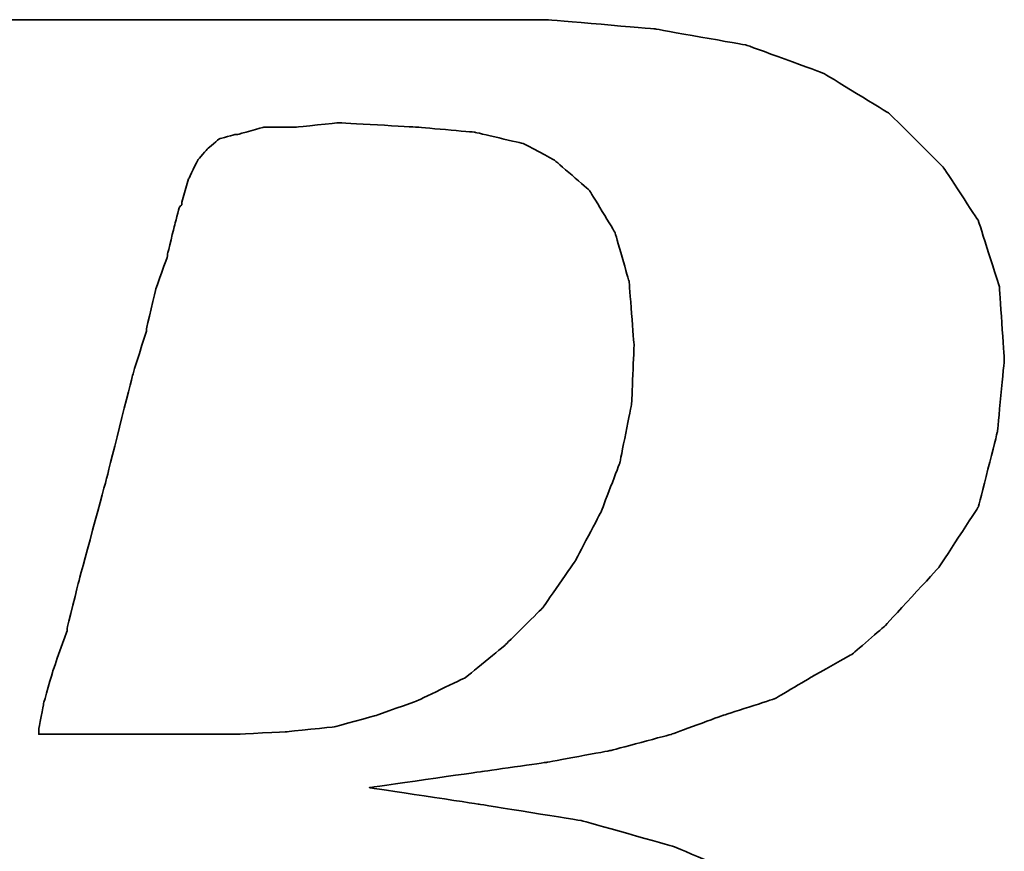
# Model space of a CAD drawing. Header units: millimetres. Extents: x 2891 to 6329, y -1599 to 860.
# Tile 441 of 620: x 5426.41 to 5429.23, y -909.15 to -906.76. Entities that reach past the tile are written whole.
import ezdxf

# ---------------------------------------------------------------- set-up
doc = ezdxf.new("R2010")
doc.units = ezdxf.units.MM
doc.layers.add('DIM', color=4, linetype='CONTINUOUS')
doc.layers.add('layer 1', color=7, linetype='CONTINUOUS')

# ---------------------------------------------------------------- blocks, each defined once
blk = doc.blocks.new('TBI MOTION logo(完整正式版)')
at = {"layer": 'layer 1', "color": 22, "lineweight": 35}
for points, knots in [([(-64.65375, -6.86375), (-64.65375, -6.86375), (-64.84375, -7.29625), (-64.84375, -7.29625), (-64.84375, -7.29625), (-64.84375, -7.29625), (-64.86875, -7.34375), (-64.86875, -7.34375), (-64.86875, -7.34375), (-64.86875, -7.34375), (-64.86875, -7.36875), (-64.86875, -7.36875), (-64.86875, -7.36875), (-64.86875, -7.36875), (-65.15375, -7.65375), (-65.15375, -7.65375), (-65.15375, -7.65375), (-65.15375, -7.65375), (-65.17875, -7.65375), (-65.17875, -7.65375), (-65.17875, -7.65375), (-65.17875, -7.65375), (-65.20375, -7.67875), (-65.20375, -7.67875), (-65.20375, -7.67875), (-65.20375, -7.67875), (-65.58875, -7.87125), (-65.58875, -7.87125), (-65.58875, -7.87125), (-65.58875, -7.87125), (-65.63375, -7.87125), (-65.63375, -7.87125), (-65.63375, -7.87125), (-65.63375, -7.87125), (-65.65875, -7.89375), (-65.65875, -7.89375), (-65.65875, -7.89375), (-65.65875, -7.89375), (-66.09375, -7.94375), (-66.09375, -7.94375), (-66.09375, -7.94375), (-66.09375, -7.94375), (-66.11375, -7.94375), (-66.11375, -7.94375), (-66.11375, -7.94375), (-66.11375, -7.94375), (-66.16375, -7.94375), (-66.16375, -7.94375), (-66.16375, -7.94375), (-66.16375, -7.94375), (-66.30875, -7.94375), (-66.30875, -7.94375), (-66.30875, -7.94375), (-66.30875, -7.94375), (-66.69375, -7.94375), (-66.69375, -7.94375), (-66.69375, -7.94375), (-66.69375, -7.94375), (-67.07375, -7.94375), (-67.07375, -7.94375), (-67.07375, -7.94375), (-67.07375, -7.94375), (-67.12375, -7.94375), (-67.12375, -7.94375), (-67.12375, -7.94375), (-67.12375, -7.94375), (-67.12375, -7.96625), (-67.12375, -7.96625), (-67.12375, -7.96625), (-67.12375, -7.96625), (-67.14875, -7.99125), (-67.14875, -7.99125), (-67.14875, -7.99125), (-67.14875, -7.99125), (-67.24375, -8.34875), (-67.24375, -8.34875), (-67.24375, -8.34875), (-67.24375, -8.34875), (-67.31375, -8.68625), (-67.31375, -8.68625), (-67.31375, -8.68625), (-67.31375, -8.68625), (-67.26875, -8.68625), (-67.26875, -8.68625), (-67.26875, -8.68625), (-67.26875, -8.68625), (-67.07375, -8.68625), (-67.07375, -8.68625), (-67.07375, -8.68625), (-67.07375, -8.68625), (-66.54875, -8.68625), (-66.54875, -8.68625), (-66.54875, -8.68625), (-66.54875, -8.68625), (-65.82625, -8.68625), (-65.82625, -8.68625), (-65.82625, -8.68625), (-65.82625, -8.68625), (-65.01375, -8.68625), (-65.01375, -8.68625), (-65.01375, -8.68625), (-65.01375, -8.68625), (-64.05375, -8.68625), (-64.05375, -8.68625), (-64.05375, -8.68625), (-64.05375, -8.68625), (-62.08375, -8.68625), (-62.08375, -8.68625), (-62.08375, -8.68625), (-62.08375, -8.68625), (-60.06875, -8.68625), (-60.06875, -8.68625), (-60.06875, -8.68625), (-60.06875, -8.68625), (-59.10875, -8.68625), (-59.10875, -8.68625), (-59.10875, -8.68625), (-59.10875, -8.68625), (-58.29375, -8.68625), (-58.29375, -8.68625), (-58.29375, -8.68625), (-58.29375, -8.68625), (-57.57375, -8.68625), (-57.57375, -8.68625), (-57.57375, -8.68625), (-57.57375, -8.68625), (-57.04875, -8.68625), (-57.04875, -8.68625), (-57.04875, -8.68625), (-57.04875, -8.68625), (-56.85375, -8.68625), (-56.85375, -8.68625), (-56.85375, -8.68625), (-56.85375, -8.68625), (-56.70875, -8.68625), (-56.70875, -8.68625), (-56.70875, -8.68625), (-56.70875, -8.68625), (-56.61375, -8.68625), (-56.61375, -8.68625), (-56.61375, -8.68625), (-56.61375, -8.68625), (-56.56875, -8.68625), (-56.56875, -8.68625), (-56.56875, -8.68625), (-56.56875, -8.68625), (-55.65375, -8.63875), (-55.65375, -8.63875), (-55.65375, -8.63875), (-55.65375, -8.63875), (-54.76875, -8.51875), (-54.76875, -8.51875), (-54.76875, -8.51875), (-54.76875, -8.51875), (-53.90375, -8.30375), (-53.90375, -8.30375), (-53.90375, -8.30375), (-53.90375, -8.30375), (-53.08875, -8.03875), (-53.08875, -8.03875), (-53.08875, -8.03875), (-53.08875, -8.03875), (-52.34375, -7.65375), (-52.34375, -7.65375), (-52.34375, -7.65375), (-52.34375, -7.65375), (-51.69875, -7.29625), (-51.69875, -7.29625), (-51.69875, -7.29625), (-51.69875, -7.29625), (-51.21875, -6.91125), (-51.21875, -6.91125), (-51.21875, -6.91125), (-51.21875, -6.91125), (-50.83375, -6.50375), (-50.83375, -6.50375), (-50.83375, -6.50375), (-50.83375, -6.50375), (-50.44875, -5.94875), (-50.44875, -5.94875), (-50.44875, -5.94875), (-50.44875, -5.94875), (-50.13875, -5.30375), (-50.13875, -5.30375), (-50.13875, -5.30375), (-50.13875, -5.30375), (-49.99375, -4.65375), (-49.99375, -4.65375), (-49.99375, -4.65375), (-49.99375, -4.65375), (-49.92375, -3.98375), (-49.92375, -3.98375), (-49.92375, -3.98375), (-49.92375, -3.98375), (-49.99375, -3.19374), (-49.99375, -3.19374), (-49.99375, -3.19374), (-49.99375, -3.19374), (-50.23374, -2.44874), (-50.23374, -2.44874), (-50.23374, -2.44874), (-50.23374, -2.44874), (-50.59375, -1.87374), (-50.59375, -1.87374), (-50.59375, -1.87374), (-50.59375, -1.87374), (-51.09875, -1.31874), (-51.09875, -1.31874), (-51.09875, -1.31874), (-51.09875, -1.31874), (-51.74375, -0.81875), (-51.74375, -0.81875), (-51.74375, -0.81875), (-51.74375, -0.81875), (-52.53875, -0.48125), (-52.53875, -0.48125), (-52.53875, -0.48125), (-52.53875, -0.48125), (-53.47375, -0.21875), (-53.47375, -0.21875), (-53.47375, -0.21875), (-53.47375, -0.21875), (-54.52875, -0.04874), (-54.52875, -0.04874), (-54.52875, -0.04874), (-54.52875, -0.04874), (-55.65375, 0.12125), (-55.65375, 0.12125), (-55.65375, 0.12125), (-55.65375, 0.12125), (-54.50375, 0.28624), (-54.50375, 0.28624), (-54.50375, 0.28624), (-54.50375, 0.28624), (-53.83375, 0.38124), (-53.83375, 0.38124), (-53.83375, 0.38124), (-53.83375, 0.38124), (-53.18375, 0.50125), (-53.18375, 0.50125), (-53.18375, 0.50125), (-53.18375, 0.50125), (-52.55875, 0.66874), (-52.55875, 0.66874), (-52.55875, 0.66874), (-52.55875, 0.66874), (-52.03375, 0.86124), (-52.03375, 0.86124), (-52.03375, 0.86124), (-52.03375, 0.86124), (-51.50374, 1.03124), (-51.50374, 1.03124), (-51.50374, 1.03124), (-51.50374, 1.03124), (-51.09875, 1.27125), (-51.09875, 1.27125), (-51.09875, 1.27125), (-51.09875, 1.27125), (-50.71375, 1.48624), (-50.71375, 1.48624), (-50.71375, 1.48624), (-50.71375, 1.48624), (-50.37625, 1.77625), (-50.37625, 1.77625), (-50.37625, 1.77625), (-50.37625, 1.77625), (-49.82375, 2.37625), (-49.82375, 2.37625), (-49.82375, 2.37625), (-49.82375, 2.37625), (-49.41875, 2.99625), (-49.41875, 2.99625), (-49.41875, 2.99625), (-49.41875, 2.99625), (-49.22375, 3.76625), (-49.22375, 3.76625), (-49.22375, 3.76625), (-49.22375, 3.76625), (-49.15375, 4.50874), (-49.15375, 4.50874), (-49.15375, 4.50874), (-49.15375, 4.50874), (-49.20375, 5.25125), (-49.20375, 5.25125), (-49.20375, 5.25125), (-49.20375, 5.25125), (-49.41875, 5.92625), (-49.41875, 5.92625), (-49.41875, 5.92625), (-49.41875, 5.92625), (-49.77875, 6.47625), (-49.77875, 6.47625), (-49.77875, 6.47625), (-49.77875, 6.47625), (-50.33125, 7.02624), (-50.33125, 7.02624), (-50.33125, 7.02624), (-50.33125, 7.02624), (-51.00125, 7.43625), (-51.00125, 7.43625), (-51.00125, 7.43625), (-51.00125, 7.43625), (-51.79375, 7.72625), (-51.79375, 7.72625), (-51.79375, 7.72625), (-51.79375, 7.72625), (-52.72875, 7.89124), (-52.72875, 7.89124), (-52.72875, 7.89124), (-52.72875, 7.89124), (-53.83375, 7.98625), (-53.83375, 7.98625), (-53.83375, 7.98625), (-53.83375, 7.98625), (-53.92875, 7.98625), (-53.92875, 7.98625), (-53.92875, 7.98625), (-53.92875, 7.98625), (-54.26375, 7.98625), (-54.26375, 7.98625), (-54.26375, 7.98625), (-54.26375, 7.98625), (-54.74375, 7.98625), (-54.74375, 7.98625), (-54.74375, 7.98625), (-54.74375, 7.98625), (-55.36875, 7.98625), (-55.36875, 7.98625), (-55.36875, 7.98625), (-55.36875, 7.98625), (-56.13375, 7.98625), (-56.13375, 7.98625), (-56.13375, 7.98625), (-56.13375, 7.98625), (-56.94875, 7.98625), (-56.94875, 7.98625), (-56.94875, 7.98625), (-56.94875, 7.98625), (-58.77625, 7.98625), (-58.77625, 7.98625), (-58.77625, 7.98625), (-58.77625, 7.98625), (-60.59875, 7.98625), (-60.59875, 7.98625), (-60.59875, 7.98625), (-60.59875, 7.98625), (-61.41375, 7.98625), (-61.41375, 7.98625), (-61.41375, 7.98625), (-61.41375, 7.98625), (-62.17875, 7.98625), (-62.17875, 7.98625), (-62.17875, 7.98625), (-62.17875, 7.98625), (-62.80375, 7.98625), (-62.80375, 7.98625), (-62.80375, 7.98625), (-62.80375, 7.98625), (-63.30625, 7.98625), (-63.30625, 7.98625), (-63.30625, 7.98625), (-63.30625, 7.98625), (-63.57375, 7.98625), (-63.57375, 7.98625), (-63.57375, 7.98625), (-63.57375, 7.98625), (-63.57375, 7.96375), (-63.57375, 7.96375), (-63.57375, 7.96375), (-63.57375, 7.96375), (-63.59875, 7.94125), (-63.59875, 7.94125), (-63.59875, 7.94125), (-63.59875, 7.94125), (-63.69375, 7.55625), (-63.69375, 7.55625), (-63.69375, 7.55625), (-63.69375, 7.55625), (-63.76375, 7.24624), (-63.76375, 7.24624), (-63.76375, 7.24624), (-63.76375, 7.24624), (-63.23875, 7.24624), (-63.23875, 7.24624), (-63.23875, 7.24624), (-63.23875, 7.24624), (-62.75875, 7.24624), (-62.75875, 7.24624), (-62.75875, 7.24624), (-62.75875, 7.24624), (-62.61125, 7.24624), (-62.61125, 7.24624), (-62.61125, 7.24624), (-62.61125, 7.24624), (-62.56625, 7.24624), (-62.56625, 7.24624), (-62.56625, 7.24624), (-62.56625, 7.24624), (-62.22875, 7.24624), (-62.22875, 7.24624), (-62.22875, 7.24624), (-62.22875, 7.24624), (-62.20375, 7.24624), (-62.20375, 7.24624), (-62.20375, 7.24624), (-62.20375, 7.24624), (-62.17875, 7.21875), (-62.17875, 7.21875), (-62.17875, 7.21875), (-62.17875, 7.21875), (-61.96375, 7.17125), (-61.96375, 7.17125), (-61.96375, 7.17125), (-61.96375, 7.17125), (-61.72375, 7.12624), (-61.72375, 7.12624), (-61.72375, 7.12624), (-61.72375, 7.12624), (-61.70375, 7.12624), (-61.70375, 7.12624), (-61.70375, 7.12624), (-61.70375, 7.12624), (-61.55875, 7.07624), (-61.55875, 7.07624), (-61.55875, 7.07624), (-61.55875, 7.07624), (-61.50875, 7.07624), (-61.50875, 7.07624), (-61.50875, 7.07624), (-61.50875, 7.07624), (-61.48375, 7.02624), (-61.48375, 7.02624), (-61.48375, 7.02624), (-61.48375, 7.02624), (-61.31875, 6.83375), (-61.31875, 6.83375), (-61.31875, 6.83375), (-61.31875, 6.83375), (-61.29375, 6.81125), (-61.29375, 6.81125), (-61.29375, 6.81125), (-61.29375, 6.81125), (-61.29375, 6.78625), (-61.29375, 6.78625), (-61.29375, 6.78625), (-61.29375, 6.78625), (-61.19875, 6.50124), (-61.19875, 6.50124), (-61.19875, 6.50124), (-61.19875, 6.50124), (-61.17375, 6.45124), (-61.17375, 6.45124), (-61.17375, 6.45124), (-61.17375, 6.45124), (-61.19875, 6.40625), (-61.19875, 6.40625), (-61.19875, 6.40625), (-61.19875, 6.40625), (-61.26875, 5.99624), (-61.26875, 5.99624), (-61.26875, 5.99624), (-61.26875, 5.99624), (-61.26875, 5.85125), (-61.26875, 5.85125), (-61.26875, 5.85125), (-61.26875, 5.85125), (-61.26875, 5.82625), (-61.26875, 5.82625), (-61.26875, 5.82625), (-61.26875, 5.82625), (-61.29375, 5.80625), (-61.29375, 5.80625), (-61.29375, 5.80625), (-61.29375, 5.80625), (-61.34125, 5.66125), (-61.34125, 5.66125), (-61.34125, 5.66125), (-61.34125, 5.66125), (-61.41375, 5.44625), (-61.41375, 5.44625), (-61.41375, 5.44625), (-61.41375, 5.44625), (-61.48375, 5.15625), (-61.48375, 5.15625), (-61.48375, 5.15625), (-61.48375, 5.15625), (-61.58375, 4.82124), (-61.58375, 4.82124), (-61.58375, 4.82124), (-61.58375, 4.82124), (-61.79875, 4.00375), (-61.79875, 4.00375), (-61.79875, 4.00375), (-61.79875, 4.00375), (-62.05875, 2.99625), (-62.05875, 2.99625), (-62.05875, 2.99625), (-62.05875, 2.99625), (-62.34875, 1.91625), (-62.34875, 1.91625), (-62.34875, 1.91625), (-62.34875, 1.91625), (-62.97375, -0.41124), (-62.97375, -0.41124), (-62.97375, -0.41124), (-62.97375, -0.41124), (-63.59875, -2.75875), (-63.59875, -2.75875), (-63.59875, -2.75875), (-63.59875, -2.75875), (-63.88375, -3.86374), (-63.88375, -3.86374), (-63.88375, -3.86374), (-63.88375, -3.86374), (-64.14875, -4.82374), (-64.14875, -4.82374), (-64.14875, -4.82374), (-64.14875, -4.82374), (-64.36375, -5.64125), (-64.36375, -5.64125), (-64.36375, -5.64125), (-64.36375, -5.64125), (-64.43625, -5.97625), (-64.43625, -5.97625), (-64.43625, -5.97625), (-64.43625, -5.97625), (-64.50875, -6.28625), (-64.50875, -6.28625), (-64.50875, -6.28625), (-64.50875, -6.28625), (-64.50875, -6.30875), (-64.50875, -6.30875), (-64.50875, -6.30875), (-64.50875, -6.30875), (-64.57875, -6.50375), (-64.57875, -6.50375), (-64.57875, -6.50375), (-64.57875, -6.50375), (-64.62875, -6.69625), (-64.62875, -6.69625), (-64.62875, -6.69625), (-64.62875, -6.69625), (-64.62875, -6.76875), (-64.62875, -6.76875), (-64.62875, -6.76875), (-64.62875, -6.76875), (-64.62875, -6.81375), (-64.62875, -6.81375), (-64.62875, -6.81375), (-64.62875, -6.81375), (-64.62875, -6.83875), (-64.62875, -6.83875), (-64.62875, -6.83875), (-64.62875, -6.83875), (-64.65375, -6.86375), (-64.65375, -6.86375)], [0, 0, 0, 0, 0.00719424, 0.00719424, 0.00719424, 0.00719425, 0.01438849, 0.01438849, 0.01438849, 0.0143885, 0.02158273, 0.02158273, 0.02158273, 0.02158274, 0.02877698, 0.02877698, 0.02877698, 0.02877699, 0.03597122, 0.03597122, 0.03597122, 0.03597123, 0.04316547, 0.04316547, 0.04316547, 0.04316548, 0.05035971, 0.05035971, 0.05035971, 0.05035972, 0.05755396, 0.05755396, 0.05755396, 0.05755397, 0.0647482, 0.0647482, 0.0647482, 0.06474821, 0.07194245, 0.07194245, 0.07194245, 0.07194246, 0.07913669, 0.07913669, 0.07913669, 0.0791367, 0.08633094, 0.08633094, 0.08633094, 0.08633095, 0.09352518, 0.09352518, 0.09352518, 0.09352519, 0.10071942, 0.10071942, 0.10071942, 0.10071943, 0.10791367, 0.10791367, 0.10791367, 0.10791368, 0.11510791, 0.11510791, 0.11510791, 0.11510792, 0.12230216, 0.12230216, 0.12230216, 0.12230217, 0.1294964, 0.1294964, 0.1294964, 0.12949641, 0.13669065, 0.13669065, 0.13669065, 0.13669066, 0.14388489, 0.14388489, 0.14388489, 0.1438849, 0.15107914, 0.15107914, 0.15107914, 0.15107915, 0.15827338, 0.15827338, 0.15827338, 0.15827339, 0.16546763, 0.16546763, 0.16546763, 0.16546764, 0.17266187, 0.17266187, 0.17266187, 0.17266188, 0.17985612, 0.17985612, 0.17985612, 0.17985613, 0.18705036, 0.18705036, 0.18705036, 0.18705037, 0.1942446, 0.1942446, 0.1942446, 0.19424461, 0.20143885, 0.20143885, 0.20143885, 0.20143886, 0.20863309, 0.20863309, 0.20863309, 0.2086331, 0.21582734, 0.21582734, 0.21582734, 0.21582735, 0.22302158, 0.22302158, 0.22302158, 0.22302159, 0.23021583, 0.23021583, 0.23021583, 0.23021584, 0.23741007, 0.23741007, 0.23741007, 0.23741008, 0.24460432, 0.24460432, 0.24460432, 0.24460433, 0.25179856, 0.25179856, 0.25179856, 0.25179857, 0.25899281, 0.25899281, 0.25899281, 0.25899282, 0.26618705, 0.26618705, 0.26618705, 0.26618706, 0.27338129, 0.27338129, 0.27338129, 0.2733813, 0.28057554, 0.28057554, 0.28057554, 0.28057555, 0.28776978, 0.28776978, 0.28776978, 0.28776979, 0.29496403, 0.29496403, 0.29496403, 0.29496404, 0.30215827, 0.30215827, 0.30215827, 0.30215828, 0.30935252, 0.30935252, 0.30935252, 0.30935253, 0.31654676, 0.31654676, 0.31654676, 0.31654677, 0.32374101, 0.32374101, 0.32374101, 0.32374102, 0.33093525, 0.33093525, 0.33093525, 0.33093526, 0.3381295, 0.3381295, 0.3381295, 0.33812951, 0.34532374, 0.34532374, 0.34532374, 0.34532375, 0.35251799, 0.35251799, 0.35251799, 0.352518, 0.35971223, 0.35971223, 0.35971223, 0.35971224, 0.36690647, 0.36690647, 0.36690647, 0.36690648, 0.37410072, 0.37410072, 0.37410072, 0.37410073, 0.38129496, 0.38129496, 0.38129496, 0.38129497, 0.38848921, 0.38848921, 0.38848921, 0.38848922, 0.39568345, 0.39568345, 0.39568345, 0.39568346, 0.4028777, 0.4028777, 0.4028777, 0.40287771, 0.41007194, 0.41007194, 0.41007194, 0.41007195, 0.41726619, 0.41726619, 0.41726619, 0.4172662, 0.42446043, 0.42446043, 0.42446043, 0.42446044, 0.43165468, 0.43165468, 0.43165468, 0.43165469, 0.43884892, 0.43884892, 0.43884892, 0.43884893, 0.44604317, 0.44604317, 0.44604317, 0.44604318, 0.45323741, 0.45323741, 0.45323741, 0.45323742, 0.46043165, 0.46043165, 0.46043165, 0.46043166, 0.4676259, 0.4676259, 0.4676259, 0.46762591, 0.47482014, 0.47482014, 0.47482014, 0.47482015, 0.48201439, 0.48201439, 0.48201439, 0.4820144, 0.48920863, 0.48920863, 0.48920863, 0.48920864, 0.49640288, 0.49640288, 0.49640288, 0.49640289, 0.50359712, 0.50359712, 0.50359712, 0.50359713, 0.51079137, 0.51079137, 0.51079137, 0.51079138, 0.51798561, 0.51798561, 0.51798561, 0.51798562, 0.52517986, 0.52517986, 0.52517986, 0.52517987, 0.5323741, 0.5323741, 0.5323741, 0.53237411, 0.53956835, 0.53956835, 0.53956835, 0.53956836, 0.54676259, 0.54676259, 0.54676259, 0.5467626, 0.55395683, 0.55395683, 0.55395683, 0.55395684, 0.56115108, 0.56115108, 0.56115108, 0.56115109, 0.56834532, 0.56834532, 0.56834532, 0.56834533, 0.57553957, 0.57553957, 0.57553957, 0.57553958, 0.58273381, 0.58273381, 0.58273381, 0.58273382, 0.58992806, 0.58992806, 0.58992806, 0.58992807, 0.5971223, 0.5971223, 0.5971223, 0.59712231, 0.60431655, 0.60431655, 0.60431655, 0.60431656, 0.61151079, 0.61151079, 0.61151079, 0.6115108, 0.61870504, 0.61870504, 0.61870504, 0.61870505, 0.62589928, 0.62589928, 0.62589928, 0.62589929, 0.63309353, 0.63309353, 0.63309353, 0.63309354, 0.64028777, 0.64028777, 0.64028777, 0.64028778, 0.64748201, 0.64748201, 0.64748201, 0.64748202, 0.65467626, 0.65467626, 0.65467626, 0.65467627, 0.6618705, 0.6618705, 0.6618705, 0.66187051, 0.66906475, 0.66906475, 0.66906475, 0.66906476, 0.67625899, 0.67625899, 0.67625899, 0.676259, 0.68345324, 0.68345324, 0.68345324, 0.68345325, 0.69064748, 0.69064748, 0.69064748, 0.69064749, 0.69784173, 0.69784173, 0.69784173, 0.69784174, 0.70503597, 0.70503597, 0.70503597, 0.70503598, 0.71223022, 0.71223022, 0.71223022, 0.71223023, 0.71942446, 0.71942446, 0.71942446, 0.71942447, 0.72661871, 0.72661871, 0.72661871, 0.72661872, 0.73381295, 0.73381295, 0.73381295, 0.73381296, 0.74100719, 0.74100719, 0.74100719, 0.7410072, 0.74820144, 0.74820144, 0.74820144, 0.74820145, 0.75539568, 0.75539568, 0.75539568, 0.75539569, 0.76258993, 0.76258993, 0.76258993, 0.76258994, 0.76978417, 0.76978417, 0.76978417, 0.76978418, 0.77697842, 0.77697842, 0.77697842, 0.77697843, 0.78417266, 0.78417266, 0.78417266, 0.78417267, 0.79136691, 0.79136691, 0.79136691, 0.79136692, 0.79856115, 0.79856115, 0.79856115, 0.79856116, 0.8057554, 0.8057554, 0.8057554, 0.80575541, 0.81294964, 0.81294964, 0.81294964, 0.81294965, 0.82014388, 0.82014388, 0.82014388, 0.82014389, 0.82733813, 0.82733813, 0.82733813, 0.82733814, 0.83453237, 0.83453237, 0.83453237, 0.83453238, 0.84172662, 0.84172662, 0.84172662, 0.84172663, 0.84892086, 0.84892086, 0.84892086, 0.84892087, 0.85611511, 0.85611511, 0.85611511, 0.85611512, 0.86330935, 0.86330935, 0.86330935, 0.86330936, 0.8705036, 0.8705036, 0.8705036, 0.87050361, 0.87769784, 0.87769784, 0.87769784, 0.87769785, 0.88489209, 0.88489209, 0.88489209, 0.8848921, 0.89208633, 0.89208633, 0.89208633, 0.89208634, 0.89928058, 0.89928058, 0.89928058, 0.89928059, 0.90647482, 0.90647482, 0.90647482, 0.90647483, 0.91366906, 0.91366906, 0.91366906, 0.91366907, 0.92086331, 0.92086331, 0.92086331, 0.92086332, 0.92805755, 0.92805755, 0.92805755, 0.92805756, 0.9352518, 0.9352518, 0.9352518, 0.93525181, 0.94244604, 0.94244604, 0.94244604, 0.94244605, 0.94964029, 0.94964029, 0.94964029, 0.9496403, 0.95683453, 0.95683453, 0.95683453, 0.95683454, 0.96402878, 0.96402878, 0.96402878, 0.96402879, 0.97122302, 0.97122302, 0.97122302, 0.97122303, 0.97841727, 0.97841727, 0.97841727, 0.97841728, 0.98561151, 0.98561151, 0.98561151, 0.98561152, 0.99280576, 0.99280576, 0.99280576, 0.99280577, 1, 1, 1, 1]), ([(-57.50375, 6.35625), (-57.50375, 6.35625), (-57.57375, 6.11625), (-57.57375, 6.11625), (-57.57375, 6.11625), (-57.57375, 6.11625), (-57.57375, 6.09125), (-57.57375, 6.09125), (-57.57375, 6.09125), (-57.57375, 6.09125), (-57.59875, 6.06625), (-57.59875, 6.06625), (-57.59875, 6.06625), (-57.59875, 6.06625), (-57.64875, 5.87625), (-57.64875, 5.87625), (-57.64875, 5.87625), (-57.64875, 5.87625), (-57.71875, 5.58875), (-57.71875, 5.58875), (-57.71875, 5.58875), (-57.71875, 5.58875), (-57.71875, 5.56625), (-57.71875, 5.56625), (-57.71875, 5.56625), (-57.71875, 5.56625), (-57.83875, 5.23125), (-57.83875, 5.23125), (-57.83875, 5.23125), (-57.83875, 5.23125), (-57.93625, 4.82124), (-57.93625, 4.82124), (-57.93625, 4.82124), (-57.93625, 4.82124), (-57.93625, 4.79624), (-57.93625, 4.79624), (-57.93625, 4.79624), (-57.93625, 4.79624), (-58.07875, 4.34125), (-58.07875, 4.34125), (-58.07875, 4.34125), (-58.07875, 4.34125), (-58.34375, 3.28625), (-58.34375, 3.28625), (-58.34375, 3.28625), (-58.34375, 3.28625), (-58.62875, 2.23124), (-58.62875, 2.23124), (-58.62875, 2.23124), (-58.62875, 2.23124), (-58.74875, 1.75125), (-58.74875, 1.75125), (-58.74875, 1.75125), (-58.74875, 1.75125), (-58.74875, 1.72625), (-58.74875, 1.72625), (-58.74875, 1.72625), (-58.74875, 1.72625), (-58.89375, 1.31625), (-58.89375, 1.31625), (-58.89375, 1.31625), (-58.89375, 1.31625), (-58.98875, 0.98124), (-58.98875, 0.98124), (-58.98875, 0.98124), (-58.98875, 0.98124), (-59.03875, 0.71625), (-59.03875, 0.71625), (-59.03875, 0.71625), (-59.03875, 0.71625), (-59.03875, 0.66874), (-59.03875, 0.66874), (-59.03875, 0.66874), (-59.03875, 0.66874), (-58.91875, 0.66874), (-58.91875, 0.66874), (-58.91875, 0.66874), (-58.91875, 0.66874), (-58.53375, 0.66874), (-58.53375, 0.66874), (-58.53375, 0.66874), (-58.53375, 0.66874), (-58.10375, 0.66874), (-58.10375, 0.66874), (-58.10375, 0.66874), (-58.10375, 0.66874), (-57.66875, 0.66874), (-57.66875, 0.66874), (-57.66875, 0.66874), (-57.66875, 0.66874), (-57.33375, 0.66874), (-57.33375, 0.66874), (-57.33375, 0.66874), (-57.33375, 0.66874), (-57.09375, 0.66874), (-57.09375, 0.66874), (-57.09375, 0.66874), (-57.09375, 0.66874), (-56.99875, 0.66874), (-56.99875, 0.66874), (-56.99875, 0.66874), (-56.99875, 0.66874), (-56.49375, 0.69374), (-56.49375, 0.69374), (-56.49375, 0.69374), (-56.49375, 0.69374), (-56.01375, 0.74374), (-56.01375, 0.74374), (-56.01375, 0.74374), (-56.01375, 0.74374), (-55.58375, 0.86124), (-55.58375, 0.86124), (-55.58375, 0.86124), (-55.58375, 0.86124), (-55.17375, 1.00624), (-55.17375, 1.00624), (-55.17375, 1.00624), (-55.17375, 1.00624), (-54.67375, 1.24625), (-54.67375, 1.24625), (-54.67375, 1.24625), (-54.67375, 1.24625), (-54.26375, 1.58124), (-54.26375, 1.58124), (-54.26375, 1.58124), (-54.26375, 1.58124), (-53.87875, 1.96374), (-53.87875, 1.96374), (-53.87875, 1.96374), (-53.87875, 1.96374), (-53.54375, 2.44625), (-53.54375, 2.44625), (-53.54375, 2.44625), (-53.54375, 2.44625), (-53.27875, 2.95125), (-53.27875, 2.95125), (-53.27875, 2.95125), (-53.27875, 2.95125), (-53.08875, 3.45124), (-53.08875, 3.45124), (-53.08875, 3.45124), (-53.08875, 3.45124), (-52.96875, 4.05124), (-52.96875, 4.05124), (-52.96875, 4.05124), (-52.96875, 4.05124), (-52.94375, 4.65125), (-52.94375, 4.65125), (-52.94375, 4.65125), (-52.94375, 4.65125), (-52.99375, 5.30125), (-52.99375, 5.30125), (-52.99375, 5.30125), (-52.99375, 5.30125), (-53.13875, 5.80625), (-53.13875, 5.80625), (-53.13875, 5.80625), (-53.13875, 5.80625), (-53.39875, 6.23625), (-53.39875, 6.23625), (-53.39875, 6.23625), (-53.39875, 6.23625), (-53.75875, 6.54875), (-53.75875, 6.54875), (-53.75875, 6.54875), (-53.75875, 6.54875), (-54.07375, 6.71625), (-54.07375, 6.71625), (-54.07375, 6.71625), (-54.07375, 6.71625), (-54.57375, 6.83375), (-54.57375, 6.83375), (-54.57375, 6.83375), (-54.57375, 6.83375), (-55.17375, 6.88625), (-55.17375, 6.88625), (-55.17375, 6.88625), (-55.17375, 6.88625), (-55.96875, 6.93125), (-55.96875, 6.93125), (-55.96875, 6.93125), (-55.96875, 6.93125), (-56.39875, 6.88625), (-56.39875, 6.88625), (-56.39875, 6.88625), (-56.39875, 6.88625), (-56.42125, 6.88625), (-56.42125, 6.88625), (-56.42125, 6.88625), (-56.42125, 6.88625), (-56.73375, 6.88625), (-56.73375, 6.88625), (-56.73375, 6.88625), (-56.73375, 6.88625), (-56.99875, 6.81125), (-56.99875, 6.81125), (-56.99875, 6.81125), (-56.99875, 6.81125), (-57.02375, 6.81125), (-57.02375, 6.81125), (-57.02375, 6.81125), (-57.02375, 6.81125), (-57.18875, 6.76625), (-57.18875, 6.76625), (-57.18875, 6.76625), (-57.18875, 6.76625), (-57.30875, 6.66625), (-57.30875, 6.66625), (-57.30875, 6.66625), (-57.30875, 6.66625), (-57.40875, 6.54875), (-57.40875, 6.54875), (-57.40875, 6.54875), (-57.40875, 6.54875), (-57.50375, 6.35625), (-57.50375, 6.35625)], [0, 0, 0, 0, 0.01851852, 0.01851852, 0.01851852, 0.01851853, 0.03703704, 0.03703704, 0.03703704, 0.03703705, 0.05555556, 0.05555556, 0.05555556, 0.05555557, 0.07407407, 0.07407407, 0.07407407, 0.07407408, 0.09259259, 0.09259259, 0.09259259, 0.0925926, 0.11111111, 0.11111111, 0.11111111, 0.11111112, 0.12962963, 0.12962963, 0.12962963, 0.12962964, 0.14814815, 0.14814815, 0.14814815, 0.14814816, 0.16666667, 0.16666667, 0.16666667, 0.16666668, 0.18518519, 0.18518519, 0.18518519, 0.1851852, 0.2037037, 0.2037037, 0.2037037, 0.20370371, 0.22222222, 0.22222222, 0.22222222, 0.22222223, 0.24074074, 0.24074074, 0.24074074, 0.24074075, 0.25925926, 0.25925926, 0.25925926, 0.25925927, 0.27777778, 0.27777778, 0.27777778, 0.27777779, 0.2962963, 0.2962963, 0.2962963, 0.29629631, 0.31481481, 0.31481481, 0.31481481, 0.31481482, 0.33333333, 0.33333333, 0.33333333, 0.33333334, 0.35185185, 0.35185185, 0.35185185, 0.35185186, 0.37037037, 0.37037037, 0.37037037, 0.37037038, 0.38888889, 0.38888889, 0.38888889, 0.3888889, 0.40740741, 0.40740741, 0.40740741, 0.40740742, 0.42592593, 0.42592593, 0.42592593, 0.42592594, 0.44444444, 0.44444444, 0.44444444, 0.44444445, 0.46296296, 0.46296296, 0.46296296, 0.46296297, 0.48148148, 0.48148148, 0.48148148, 0.48148149, 0.5, 0.5, 0.5, 0.50000001, 0.51851852, 0.51851852, 0.51851852, 0.51851853, 0.53703704, 0.53703704, 0.53703704, 0.53703705, 0.55555556, 0.55555556, 0.55555556, 0.55555557, 0.57407407, 0.57407407, 0.57407407, 0.57407408, 0.59259259, 0.59259259, 0.59259259, 0.5925926, 0.61111111, 0.61111111, 0.61111111, 0.61111112, 0.62962963, 0.62962963, 0.62962963, 0.62962964, 0.64814815, 0.64814815, 0.64814815, 0.64814816, 0.66666667, 0.66666667, 0.66666667, 0.66666668, 0.68518519, 0.68518519, 0.68518519, 0.6851852, 0.7037037, 0.7037037, 0.7037037, 0.70370371, 0.72222222, 0.72222222, 0.72222222, 0.72222223, 0.74074074, 0.74074074, 0.74074074, 0.74074075, 0.75925926, 0.75925926, 0.75925926, 0.75925927, 0.77777778, 0.77777778, 0.77777778, 0.77777779, 0.7962963, 0.7962963, 0.7962963, 0.79629631, 0.81481481, 0.81481481, 0.81481481, 0.81481482, 0.83333333, 0.83333333, 0.83333333, 0.83333334, 0.85185185, 0.85185185, 0.85185185, 0.85185186, 0.87037037, 0.87037037, 0.87037037, 0.87037038, 0.88888889, 0.88888889, 0.88888889, 0.8888889, 0.90740741, 0.90740741, 0.90740741, 0.90740742, 0.92592593, 0.92592593, 0.92592593, 0.92592594, 0.94444444, 0.94444444, 0.94444444, 0.94444445, 0.96296296, 0.96296296, 0.96296296, 0.96296297, 0.98148148, 0.98148148, 0.98148148, 0.98148149, 1, 1, 1, 1])]:
    blk.add_open_spline(points, degree=3, knots=knots, dxfattribs=at)

msp = doc.modelspace()

# ---------------------------------------------------------------- block references
at = {"layer": 'DIM', "color": 7, "xscale": 0.2802190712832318, "yscale": 0.2802190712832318, "zscale": 0.2802190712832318}
msp.add_blockref('TBI MOTION logo(完整正式版)', (5443.0083, -908.9964), dxfattribs=at)

doc.saveas('drawing.dxf')
